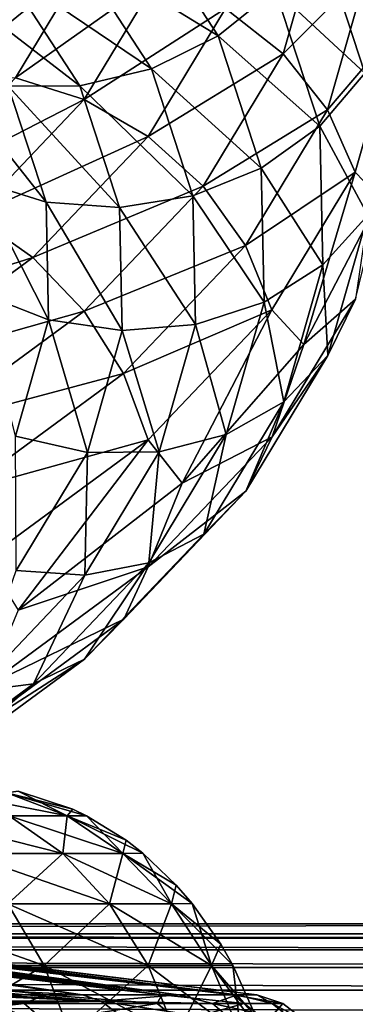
# Model space of a CAD drawing. Header units: metres. Extents: x -109 to 109, y -917 to 389.
# Tile 503 of 656: x 18.7 to 22.83, y -390.99 to -378.87. Entities that reach past the tile are written whole.
import ezdxf

# ---------------------------------------------------------------- set-up
doc = ezdxf.new("R2010")
doc.units = ezdxf.units.M
doc.layers.add('solid_24503124_XXX_01_SW0001', color=7, linetype='CONTINUOUS')
doc.layers.add('solid_24503124_XXX_01_SW0001_01', color=7, linetype='CONTINUOUS')

msp = doc.modelspace()

# ---------------------------------------------------------------- linework, layer by layer
at = {"layer": 'solid_24503124_XXX_01_SW0001'}
msp.add_3dface([(-36.877968, -390.816681, 80.047859), (36.877968, -391.122345, 80), (-36.877968, -391.122345, 80)], dxfattribs=at)
at = {"layer": 'solid_24503124_XXX_01_SW0001_01'}
for points in [[(19.342587, -377.962616, -206.61763), (20.123625, -377.497833, -206.719772), (21.142168, -379.066528, -204.002686)], [(21.142168, -379.066528, -204.002686), (20.123625, -377.497833, -206.719772), (21.846241, -378.497711, -203.871521)], [(21.945171, -379.287048, -192.612671), (22.425369, -377.600311, -195.534195), (21.236282, -378.72702, -192.470047)], [(22.981228, -378.246735, -195.865295), (22.425369, -377.600311, -195.534195), (21.945171, -379.287048, -192.612671)], [(21.846241, -378.497711, -203.871521), (22.38574, -377.802826, -203.62146), (22.949564, -379.526245, -200.636414)], [(22.949564, -379.526245, -200.636414), (22.38574, -377.802826, -203.62146), (23.296165, -378.778717, -200.239456)], [(18.503998, -378.23938, -206.379623), (19.342587, -377.962616, -206.61763), (20.321598, -379.470428, -204.005981)], [(20.321598, -379.470428, -204.005981), (19.342587, -377.962616, -206.61763), (21.142168, -379.066528, -204.002686)], [(19.52528, -378.13327, -192.5634), (18.640001, -378.140076, -192.792999), (17.803606, -379.525482, -190.393417)], [(18.649162, -379.584473, -190.04985), (19.52528, -378.13327, -192.5634), (17.803606, -379.525482, -190.393417)], [(20.410864, -378.333496, -192.453247), (19.52528, -378.13327, -192.5634), (18.649162, -379.584473, -190.04985)], [(17.665119, -378.309235, -206.022018), (18.503998, -378.23938, -206.379623), (19.440565, -379.681824, -203.88121)], [(19.440565, -379.681824, -203.88121), (18.503998, -378.23938, -206.379623), (20.321598, -379.470428, -204.005981)], [(22.489128, -379.975281, -192.871353), (22.981228, -378.246735, -195.865295), (21.945171, -379.287048, -192.612671)], [(23.330587, -378.989929, -196.267914), (22.981228, -378.246735, -195.865295), (22.489128, -379.975281, -192.871353)], [(18.559227, -379.686279, -203.636856), (17.665119, -378.309235, -206.022018), (19.440565, -379.681824, -203.88121)], [(19.495008, -379.850494, -189.825684), (20.410864, -378.333496, -192.453247), (18.649162, -379.584473, -190.04985)], [(21.236282, -378.72702, -192.470047), (20.410864, -378.333496, -192.453247), (19.495008, -379.850494, -189.825684)], [(21.142168, -379.066528, -204.002686), (21.846241, -378.497711, -203.871521), (22.396475, -380.179596, -200.95842)], [(22.396475, -380.179596, -200.95842), (21.846241, -378.497711, -203.871521), (22.949564, -379.526245, -200.636414)], [(20.28339, -380.305389, -189.736237), (21.236282, -378.72702, -192.470047), (19.495008, -379.850494, -189.825684)], [(21.945171, -379.287048, -192.612671), (21.236282, -378.72702, -192.470047), (20.28339, -380.305389, -189.736237)], [(22.831005, -380.744751, -193.228455), (23.330587, -378.989929, -196.267914), (22.489128, -379.975281, -192.871353)], [(22.831005, -380.744751, -193.228455), (23.137434, -381.065155, -194.485214), (23.330587, -378.989929, -196.267914)], [(20.321598, -379.470428, -204.005981), (21.142168, -379.066528, -204.002686), (21.674669, -380.694214, -201.183456)], [(21.674669, -380.694214, -201.183456), (21.142168, -379.066528, -204.002686), (22.396475, -380.179596, -200.95842)], [(20.96047, -380.918091, -189.787598), (21.945171, -379.287048, -192.612671), (20.28339, -380.305389, -189.736237)], [(22.489128, -379.975281, -192.871353), (21.945171, -379.287048, -192.612671), (20.96047, -380.918091, -189.787598)], [(17.737766, -379.483521, -203.289642), (18.559227, -379.686279, -203.636856), (19.026672, -381.115112, -201.162064)], [(18.184523, -380.849091, -200.924393), (17.737766, -379.483521, -203.289642), (19.026672, -381.115112, -201.162064)], [(19.440565, -379.681824, -203.88121), (20.321598, -379.470428, -204.005981), (20.833431, -381.034943, -201.296173)], [(20.833431, -381.034943, -201.296173), (20.321598, -379.470428, -204.005981), (21.674669, -380.694214, -201.183456)], [(19.495008, -379.850494, -189.825684), (18.649162, -379.584473, -190.04985), (17.344313, -380.952759, -187.679901)], [(22.396475, -380.179596, -200.95842), (22.949564, -379.526245, -200.636414), (22.985792, -381.272461, -197.611862)], [(18.559227, -379.686279, -203.636856), (19.440565, -379.681824, -203.88121), (19.930208, -381.178497, -201.288879)], [(19.026672, -381.115112, -201.162064), (18.559227, -379.686279, -203.636856), (19.930208, -381.178497, -201.288879)], [(19.930208, -381.178497, -201.288879), (19.440565, -379.681824, -203.88121), (20.833431, -381.034943, -201.296173)], [(18.130976, -381.280853, -187.348251), (19.495008, -379.850494, -189.825684), (17.344313, -380.952759, -187.679901)], [(20.28339, -380.305389, -189.736237), (19.495008, -379.850494, -189.825684), (18.130976, -381.280853, -187.348251)], [(21.480019, -381.646759, -189.976257), (22.489128, -379.975281, -192.871353), (20.96047, -380.918091, -189.787598)], [(22.831005, -380.744751, -193.228455), (22.489128, -379.975281, -192.871353), (21.480019, -381.646759, -189.976257)], [(21.674669, -380.694214, -201.183456), (22.396475, -380.179596, -200.95842), (22.431829, -381.883759, -198.006744)], [(22.431829, -381.883759, -198.006744), (22.396475, -380.179596, -200.95842), (22.985792, -381.272461, -197.611862)], [(18.864197, -381.793579, -187.158615), (20.28339, -380.305389, -189.736237), (18.130976, -381.280853, -187.348251)], [(20.96047, -380.918091, -189.787598), (20.28339, -380.305389, -189.736237), (18.864197, -381.793579, -187.158615)], [(20.833431, -381.034943, -201.296173), (21.674669, -380.694214, -201.183456), (21.708885, -382.343445, -198.32692)], [(21.708885, -382.343445, -198.32692), (21.674669, -380.694214, -201.183456), (22.431829, -381.883759, -198.006744)], [(21.806555, -382.44165, -190.289352), (22.831005, -380.744751, -193.228455), (21.480019, -381.646759, -189.976257)], [(21.806555, -382.44165, -190.289352), (22.197088, -382.867218, -191.363983), (22.831005, -380.744751, -193.228455)], [(22.831005, -380.744751, -193.228455), (22.197088, -382.867218, -191.363983), (23.137434, -381.065155, -194.485214)], [(18.184523, -380.849091, -200.924393), (19.026672, -381.115112, -201.162064), (19.056707, -382.562866, -198.65451)], [(18.213228, -382.232758, -198.527817), (18.184523, -380.849091, -200.924393), (19.056707, -382.562866, -198.65451)], [(19.493902, -382.455963, -187.123932), (20.96047, -380.918091, -189.787598), (18.864197, -381.793579, -187.158615)], [(21.480019, -381.646759, -189.976257), (20.96047, -380.918091, -189.787598), (19.493902, -382.455963, -187.123932)], [(19.930208, -381.178497, -201.288879), (20.833431, -381.034943, -201.296173), (20.86632, -382.620148, -198.550507)], [(20.86632, -382.620148, -198.550507), (20.833431, -381.034943, -201.296173), (21.708885, -382.343445, -198.32692)], [(22.833309, -382.306335, -194.129456), (23.137434, -381.065155, -194.485214), (22.197088, -382.867218, -191.363983)], [(19.026672, -381.115112, -201.162064), (19.930208, -381.178497, -201.288879), (19.96167, -382.695007, -198.662247)], [(19.056707, -382.562866, -198.65451), (19.026672, -381.115112, -201.162064), (19.96167, -382.695007, -198.662247)], [(19.96167, -382.695007, -198.662247), (19.930208, -381.178497, -201.288879), (20.86632, -382.620148, -198.550507)], [(18.864197, -381.793579, -187.158615), (18.130976, -381.280853, -187.348251), (16.350126, -382.591644, -185.077881)], [(22.431829, -381.883759, -198.006744), (22.985792, -381.272461, -197.611862), (22.493593, -383.001373, -194.617325)], [(22.493593, -383.001373, -194.617325), (22.985792, -381.272461, -197.611862), (22.833309, -382.306335, -194.129456)], [(19.977098, -383.222748, -187.246567), (21.480019, -381.646759, -189.976257), (19.493902, -382.455963, -187.123932)], [(21.806555, -382.44165, -190.289352), (21.480019, -381.646759, -189.976257), (19.977098, -383.222748, -187.246567)], [(17.011328, -383.15741, -184.796432), (18.864197, -381.793579, -187.158615), (16.350126, -382.591644, -185.077881)], [(19.493902, -382.455963, -187.123932), (18.864197, -381.793579, -187.158615), (17.011328, -383.15741, -184.796432)], [(21.708885, -382.343445, -198.32692), (22.431829, -381.883759, -198.006744), (21.951494, -383.570984, -195.084381)], [(21.951494, -383.570984, -195.084381), (22.431829, -381.883759, -198.006744), (22.493593, -383.001373, -194.617325)], [(18.213228, -382.232758, -198.527817), (19.056707, -382.562866, -198.65451), (18.648643, -383.996216, -196.171844)], [(20.86632, -382.620148, -198.550507), (21.708885, -382.343445, -198.32692), (21.244028, -383.976288, -195.498734)], [(21.244028, -383.976288, -195.498734), (21.708885, -382.343445, -198.32692), (21.951494, -383.570984, -195.084381)], [(21.808756, -384.003418, -191.190048), (22.833309, -382.306335, -194.129456), (22.197088, -382.867218, -191.363983)], [(22.493593, -383.001373, -194.617325), (22.833309, -382.306335, -194.129456), (21.808756, -384.003418, -191.190048)], [(17.579184, -383.865295, -184.682892), (19.493902, -382.455963, -187.123932), (17.011328, -383.15741, -184.796432)], [(19.977098, -383.222748, -187.246567), (19.493902, -382.455963, -187.123932), (17.579184, -383.865295, -184.682892)], [(20.280788, -384.041595, -187.518158), (21.806555, -382.44165, -190.289352), (19.977098, -383.222748, -187.246567)], [(20.280788, -384.041595, -187.518158), (20.6991, -384.572327, -188.410614), (21.806555, -382.44165, -190.289352)], [(21.806555, -382.44165, -190.289352), (20.6991, -384.572327, -188.410614), (22.197088, -382.867218, -191.363983)], [(18.648643, -383.996216, -196.171844), (19.056707, -382.562866, -198.65451), (19.534227, -384.196442, -196.061691)], [(19.056707, -382.562866, -198.65451), (19.96167, -382.695007, -198.662247), (19.534227, -384.196442, -196.061691)], [(19.96167, -382.695007, -198.662247), (20.86632, -382.620148, -198.550507), (20.419506, -384.189636, -195.832092)], [(20.419506, -384.189636, -195.832092), (20.86632, -382.620148, -198.550507), (21.244028, -383.976288, -195.498734)], [(19.534227, -384.196442, -196.061691), (19.96167, -382.695007, -198.662247), (20.419506, -384.189636, -195.832092)], [(21.808756, -384.003418, -191.190048), (22.197088, -382.867218, -191.363983), (20.6991, -384.572327, -188.410614)], [(21.484283, -384.673187, -191.721649), (22.493593, -383.001373, -194.617325), (21.808756, -384.003418, -191.190048)], [(21.951494, -383.570984, -195.084381), (22.493593, -383.001373, -194.617325), (21.484283, -384.673187, -191.721649)], [(18.014919, -384.667023, -184.745026), (19.977098, -383.222748, -187.246567), (17.579184, -383.865295, -184.682892)], [(20.280788, -384.041595, -187.518158), (19.977098, -383.222748, -187.246567), (18.014919, -384.667023, -184.745026)], [(20.966509, -385.202515, -192.258499), (21.951494, -383.570984, -195.084381), (21.484283, -384.673187, -191.721649)], [(21.244028, -383.976288, -195.498734), (21.951494, -383.570984, -195.084381), (20.966509, -385.202515, -192.258499)], [(18.648643, -383.996216, -196.171844), (19.534227, -384.196442, -196.061691), (18.657707, -385.648285, -193.546982)], [(20.290789, -385.555237, -192.763931), (21.244028, -383.976288, -195.498734), (20.966509, -385.202515, -192.258499)], [(20.419506, -384.189636, -195.832092), (21.244028, -383.976288, -195.498734), (20.290789, -385.555237, -192.763931)], [(18.288782, -385.507813, -184.978592), (20.280788, -384.041595, -187.518158), (18.014919, -384.667023, -184.745026)], [(18.288782, -385.507813, -184.978592), (18.681108, -386.137695, -185.699326), (20.280788, -384.041595, -187.518158)], [(20.280788, -384.041595, -187.518158), (18.681108, -386.137695, -185.699326), (20.6991, -384.572327, -188.410614)], [(20.282835, -385.603516, -188.418579), (21.808756, -384.003418, -191.190048), (20.6991, -384.572327, -188.410614)], [(21.484283, -384.673187, -191.721649), (21.808756, -384.003418, -191.190048), (20.282835, -385.603516, -188.418579)], [(18.657707, -385.648285, -193.546982), (19.534227, -384.196442, -196.061691), (19.503263, -385.707306, -193.20343)], [(19.503263, -385.707306, -193.20343), (20.419506, -384.189636, -195.832092), (20.290789, -385.555237, -192.763931)], [(19.534227, -384.196442, -196.061691), (20.419506, -384.189636, -195.832092), (19.503263, -385.707306, -193.20343)], [(20.282835, -385.603516, -188.418579), (20.6991, -384.572327, -188.410614), (18.681108, -386.137695, -185.699326)], [(19.981066, -386.249481, -188.991425), (21.484283, -384.673187, -191.721649), (20.282835, -385.603516, -188.418579)], [(20.966509, -385.202515, -192.258499), (21.484283, -384.673187, -191.721649), (19.981066, -386.249481, -188.991425)], [(19.499519, -386.740814, -189.594055), (20.966509, -385.202515, -192.258499), (19.981066, -386.249481, -188.991425)], [(20.290789, -385.555237, -192.763931), (20.966509, -385.202515, -192.258499), (19.499519, -386.740814, -189.594055)], [(18.871077, -387.043976, -190.185364), (20.290789, -385.555237, -192.763931), (19.499519, -386.740814, -189.594055)], [(19.503263, -385.707306, -193.20343), (20.290789, -385.555237, -192.763931), (18.871077, -387.043976, -190.185364)], [(18.657707, -385.648285, -193.546982), (19.503263, -385.707306, -193.20343), (18.138653, -387.138245, -190.724945)], [(18.290628, -387.069885, -185.878754), (20.282835, -385.603516, -188.418579), (18.681108, -386.137695, -185.699326)], [(19.981066, -386.249481, -188.991425), (20.282835, -385.603516, -188.418579), (18.290628, -387.069885, -185.878754)], [(18.138653, -387.138245, -190.724945), (19.503263, -385.707306, -193.20343), (18.871077, -387.043976, -190.185364)], [(18.018497, -387.694031, -186.48938), (19.981066, -386.249481, -188.991425), (18.290628, -387.069885, -185.878754)], [(19.499519, -386.740814, -189.594055), (19.981066, -386.249481, -188.991425), (18.018497, -387.694031, -186.48938)], [(17.584249, -388.150543, -187.152328), (19.499519, -386.740814, -189.594055), (18.018497, -387.694031, -186.48938)], [(18.871077, -387.043976, -190.185364), (19.499519, -386.740814, -189.594055), (17.584249, -388.150543, -187.152328)], [(17.017534, -388.408264, -187.822311), (18.871077, -387.043976, -190.185364), (17.584249, -388.150543, -187.152328)], [(18.138653, -387.138245, -190.724945), (18.871077, -387.043976, -190.185364), (17.017534, -388.408264, -187.822311)], [(19.286694, -388.671234, -397.195282), (18.544579, -388.387451, -397.312836), (17.856789, -388.387451, -394.447968)], [(18.571381, -388.671234, -394.21579), (19.286694, -388.671234, -397.195282), (17.856789, -388.387451, -394.447968)], [(19.355879, -388.588531, -400.25), (18.681612, -388.365662, -400.25), (18.544579, -388.387451, -397.312836)], [(19.286694, -388.671234, -403.304718), (18.544579, -388.387451, -403.187164), (18.681612, -388.365662, -400.25)], [(19.524466, -388.669891, -400.25), (19.355879, -388.588531, -400.25), (18.544579, -388.387451, -397.312836)], [(19.286694, -388.671234, -397.195282), (19.524466, -388.669891, -400.25), (18.544579, -388.387451, -397.312836)], [(19.286694, -388.671234, -403.304718), (18.571381, -388.671234, -406.28421), (18.544579, -388.387451, -403.187164)], [(19.286694, -388.671234, -403.304718), (18.681612, -388.365662, -400.25), (19.355879, -388.588531, -400.25)], [(19.286694, -388.671234, -403.304718), (19.355879, -388.588531, -400.25), (19.524466, -388.669891, -400.25)], [(19.230047, -389.132996, -394.00177), (18.571381, -388.671234, -394.21579), (17.398777, -388.671234, -391.384888)], [(18.015856, -389.132996, -391.070465), (19.230047, -389.132996, -394.00177), (17.398777, -388.671234, -391.384888)], [(19.230047, -389.132996, -406.49823), (18.015856, -389.132996, -409.429535), (18.571381, -388.671234, -406.28421)], [(19.97073, -389.132996, -397.086945), (19.286694, -388.671234, -397.195282), (18.571381, -388.671234, -394.21579)], [(19.230047, -389.132996, -394.00177), (19.97073, -389.132996, -397.086945), (18.571381, -388.671234, -394.21579)], [(19.230047, -389.132996, -406.49823), (18.571381, -388.671234, -406.28421), (19.286694, -388.671234, -403.304718)], [(19.97073, -389.132996, -403.413055), (19.230047, -389.132996, -406.49823), (19.286694, -388.671234, -403.304718)], [(20.011101, -388.970428, -400.25), (19.524466, -388.669891, -400.25), (19.286694, -388.671234, -397.195282)], [(19.97073, -389.132996, -403.413055), (19.286694, -388.671234, -403.304718), (19.524466, -388.669891, -400.25)], [(20.216089, -389.130005, -400.25), (20.011101, -388.970428, -400.25), (19.286694, -388.671234, -397.195282)], [(19.97073, -389.132996, -397.086945), (20.216089, -389.130005, -400.25), (19.286694, -388.671234, -397.195282)], [(19.97073, -389.132996, -403.413055), (19.524466, -388.669891, -400.25), (20.011101, -388.970428, -400.25)], [(19.97073, -389.132996, -403.413055), (20.011101, -388.970428, -400.25), (20.216089, -389.130005, -400.25)], [(19.807426, -389.754913, -393.814178), (19.230047, -389.132996, -394.00177), (18.015856, -389.132996, -391.070465)], [(18.55678, -389.754913, -390.794861), (19.807426, -389.754913, -393.814178), (18.015856, -389.132996, -391.070465)], [(18.55678, -389.754913, -409.705139), (18.015856, -389.132996, -409.429535), (19.230047, -389.132996, -406.49823)], [(19.807426, -389.754913, -406.685822), (18.55678, -389.754913, -409.705139), (19.230047, -389.132996, -406.49823)], [(20.570349, -389.754913, -396.991974), (19.97073, -389.132996, -397.086945), (19.230047, -389.132996, -394.00177)], [(19.807426, -389.754913, -393.814178), (20.570349, -389.754913, -396.991974), (19.230047, -389.132996, -394.00177)], [(19.807426, -389.754913, -406.685822), (19.230047, -389.132996, -406.49823), (19.97073, -389.132996, -403.413055)], [(20.570349, -389.754913, -403.508026), (19.807426, -389.754913, -406.685822), (19.97073, -389.132996, -403.413055)], [(20.627592, -389.522614, -400.25), (20.216089, -389.130005, -400.25), (19.97073, -389.132996, -397.086945)], [(20.570349, -389.754913, -403.508026), (19.97073, -389.132996, -403.413055), (20.216089, -389.130005, -400.25)], [(20.823355, -389.750671, -400.25), (20.627592, -389.522614, -400.25), (19.97073, -389.132996, -397.086945)], [(20.570349, -389.754913, -396.991974), (20.823355, -389.750671, -400.25), (19.97073, -389.132996, -397.086945)], [(20.570349, -389.754913, -403.508026), (20.216089, -389.130005, -400.25), (20.627592, -389.522614, -400.25)], [(20.570349, -389.754913, -403.508026), (20.627592, -389.522614, -400.25), (20.823355, -389.750671, -400.25)], [(19.000719, -390.513031, -390.568665), (18.55678, -389.754913, -390.794861), (16.849203, -389.754913, -388.008331)], [(17.252293, -390.513031, -387.715485), (19.000719, -390.513031, -390.568665), (16.849203, -389.754913, -388.008331)], [(19.000719, -390.513031, -409.931335), (17.252293, -390.513031, -412.784515), (18.55678, -389.754913, -409.705139)], [(20.281286, -390.513031, -393.660217), (19.807426, -389.754913, -393.814178), (18.55678, -389.754913, -390.794861)], [(19.000719, -390.513031, -390.568665), (20.281286, -390.513031, -393.660217), (18.55678, -389.754913, -390.794861)], [(19.000719, -390.513031, -409.931335), (18.55678, -389.754913, -409.705139), (19.807426, -389.754913, -406.685822)], [(20.281286, -390.513031, -406.839783), (19.000719, -390.513031, -409.931335), (19.807426, -389.754913, -406.685822)], [(21.06246, -390.513031, -396.914032), (20.570349, -389.754913, -396.991974), (19.807426, -389.754913, -393.814178)], [(20.281286, -390.513031, -393.660217), (21.06246, -390.513031, -396.914032), (19.807426, -389.754913, -393.814178)], [(20.281286, -390.513031, -406.839783), (19.807426, -389.754913, -406.685822), (20.570349, -389.754913, -403.508026)], [(21.06246, -390.513031, -403.585968), (20.281286, -390.513031, -406.839783), (20.570349, -389.754913, -403.508026)], [(21.175098, -390.251465, -400.25), (20.823355, -389.750671, -400.25), (20.570349, -389.754913, -396.991974)], [(21.06246, -390.513031, -403.585968), (20.570349, -389.754913, -403.508026), (20.823355, -389.750671, -400.25)], [(21.322668, -390.508667, -400.25), (21.175098, -390.251465, -400.25), (20.570349, -389.754913, -396.991974)], [(21.06246, -390.513031, -396.914032), (21.322668, -390.508667, -400.25), (20.570349, -389.754913, -396.991974)], [(21.06246, -390.513031, -403.585968), (20.823355, -389.750671, -400.25), (21.175098, -390.251465, -400.25)], [(-37.000458, -390, 88), (-37.000458, -410, 88), (37.000458, -410, 88)], [(37.000458, -390, 88), (-37.000458, -390, 88), (37.000458, -410, 88)], [(-36.877968, -390.122498, 80.982544), (-37.000458, -390, 88), (37.000458, -390, 88)], [(36.877968, -390.122498, 80.982544), (-36.877968, -390.122498, 80.982544), (37.000458, -390, 88)], [(19.015884, -390.874451, 10.29084), (12.328083, -390, 7.633345), (11.571253, -390, 8.738198)], [(17.062712, -390.874451, 13.280402), (19.015884, -390.874451, 10.29084), (11.571253, -390, 8.738198)], [(19.015884, -390.874451, 10.29084), (12.97987, -390, 6.463196), (12.328083, -390, 7.633345)], [(20.45035, -390.874451, 7.020571), (13.520883, -390, 5.237909), (12.97987, -390, 6.463196)], [(19.015884, -390.874451, 10.29084), (20.45035, -390.874451, 7.020571), (12.97987, -390, 6.463196)], [(19.472174, -390.874451, -9.398921), (12.97987, -390, -6.463196), (13.520883, -390, -5.237909)], [(19.472174, -390.874451, -9.398921), (17.813812, -390.794342, -11.06251), (12.97987, -390, -6.463196)], [(20.45035, -390.874451, 7.020571), (13.946422, -390, 3.968267), (13.520883, -390, 5.237909)], [(20.657358, -390.874451, -6.385829), (13.520883, -390, -5.237909), (13.946422, -390, -3.968267)], [(20.657358, -390.874451, -6.385829), (19.472174, -390.874451, -9.398921), (13.520883, -390, -5.237909)], [(21.326986, -390.874451, 3.558774), (14.2531, -390, 2.664377), (13.946422, -390, 3.968267)], [(20.45035, -390.874451, 7.020571), (21.326986, -390.874451, 3.558774), (13.946422, -390, 3.968267)], [(20.657358, -390.874451, -6.385829), (13.946422, -390, -3.968267), (14.2531, -390, -2.664377)], [(21.326986, -390.874451, 3.558774), (14.438147, -390, 1.337806), (14.2531, -390, 2.664377)], [(21.379379, -390.874451, -3.22914), (14.2531, -390, -2.664377), (14.438147, -390, -1.337806)], [(21.379379, -390.874451, -3.22914), (20.657358, -390.874451, -6.385829), (14.2531, -390, -2.664377)], [(21.62187, -390.874451), (14.5, -390), (14.438147, -390, 1.337806)], [(21.379379, -390.874451, -3.22914), (14.438147, -390, -1.337806), (14.5, -390)], [(21.326986, -390.874451, 3.558774), (21.62187, -390.874451), (14.438147, -390, 1.337806)], [(21.62187, -390.874451), (21.379379, -390.874451, -3.22914), (14.5, -390)], [(36.877968, -390.175385, 80.678604), (-36.877968, -390.122498, 80.982544), (36.877968, -390.122498, 80.982544)], [(-36.877968, -390.175385, 80.678604), (-36.877968, -390.122498, 80.982544), (36.877968, -390.175385, 80.678604)], [(-36.877968, -390.175385, 80.678604), (36.877968, -390.175385, 80.678604), (36.877968, -390.319153, 80.404259)], [(-36.877968, -390.319153, 80.404259), (-36.877968, -390.175385, 80.678604), (36.877968, -390.319153, 80.404259)], [(21.06246, -390.513031, -403.585968), (21.175098, -390.251465, -400.25), (21.322668, -390.508667, -400.25)], [(-36.877968, -390.319153, 80.404259), (36.877968, -390.319153, 80.404259), (36.877968, -390.539978, 80.187065)], [(-36.877968, -390.539978, 80.187065), (-36.877968, -390.319153, 80.404259), (36.877968, -390.539978, 80.187065)], [(-36.877968, -390.539978, 80.187065), (36.877968, -390.539978, 80.187065), (36.877968, -390.816681, 80.047859)], [(-36.877968, -390.816681, 80.047859), (-36.877968, -390.539978, 80.187065), (36.877968, -390.816681, 80.047859)], [(19.33058, -391.378204, -390.400574), (19.000719, -390.513031, -390.568665), (17.252293, -390.513031, -387.715485)], [(17.5518, -391.378204, -387.497864), (19.33058, -391.378204, -390.400574), (17.252293, -390.513031, -387.715485)], [(17.5518, -391.378204, -413.002136), (17.252293, -390.513031, -412.784515), (19.000719, -390.513031, -409.931335)], [(19.33058, -391.378204, -410.099426), (17.5518, -391.378204, -413.002136), (19.000719, -390.513031, -409.931335)], [(20.633377, -391.378204, -393.545807), (20.281286, -390.513031, -393.660217), (19.000719, -390.513031, -390.568665)], [(19.33058, -391.378204, -390.400574), (20.633377, -391.378204, -393.545807), (19.000719, -390.513031, -390.568665)], [(19.33058, -391.378204, -410.099426), (19.000719, -390.513031, -409.931335), (20.281286, -390.513031, -406.839783)], [(20.633377, -391.378204, -406.954193), (19.33058, -391.378204, -410.099426), (20.281286, -390.513031, -406.839783)], [(21.428114, -391.378204, -396.85611), (21.06246, -390.513031, -396.914032), (20.281286, -390.513031, -393.660217)], [(20.633377, -391.378204, -393.545807), (21.428114, -391.378204, -396.85611), (20.281286, -390.513031, -393.660217)], [(20.633377, -391.378204, -406.954193), (20.281286, -390.513031, -406.839783), (21.06246, -390.513031, -403.585968)], [(21.428114, -391.378204, -403.64389), (20.633377, -391.378204, -406.954193), (21.06246, -390.513031, -403.585968)], [(21.613644, -391.148651, -400.25), (21.322668, -390.508667, -400.25), (21.06246, -390.513031, -396.914032)], [(21.428114, -391.378204, -403.64389), (21.06246, -390.513031, -403.585968), (21.322668, -390.508667, -400.25)], [(21.694241, -391.375244, -400.25), (21.613644, -391.148651, -400.25), (21.06246, -390.513031, -396.914032)], [(21.428114, -391.378204, -396.85611), (21.694241, -391.375244, -400.25), (21.06246, -390.513031, -396.914032)], [(21.428114, -391.378204, -403.64389), (21.322668, -390.508667, -400.25), (21.613644, -391.148651, -400.25)], [(9.565259, -390.951324, -19.702782), (14.448836, -390.727112, -14.432117), (19.70278, -390.951324, -9.565266)], [(19.70278, -390.951324, -9.565266), (14.448836, -390.727112, -14.432117), (16.134361, -390.744232, -12.745365)], [(19.70278, -390.951324, -9.565266), (16.134361, -390.744232, -12.745365), (17.813812, -390.794342, -11.06251)], [(-36.877968, -390.816681, 80.047859), (36.877968, -390.816681, 80.047859), (36.877968, -391.122345, 80)], [(18.757151, -390.981689, 11.429321), (17.062712, -390.874451, 13.280402), (16.601873, -390.981689, 14.381858)], [(18.757151, -390.981689, 11.429321), (19.015884, -390.874451, 10.29084), (17.062712, -390.874451, 13.280402)], [(19.70278, -390.951324, -9.565266), (17.813812, -390.794342, -11.06251), (19.472174, -390.874451, -9.398921)], [(20.39291, -390.981689, 8.160226), (19.015884, -390.874451, 10.29084), (18.757151, -390.981689, 11.429321)], [(20.39291, -390.981689, 8.160226), (20.45035, -390.874451, 7.020571), (19.015884, -390.874451, 10.29084)], [(19.70278, -390.951324, -9.565266), (19.472174, -390.874451, -9.398921), (20.657358, -390.874451, -6.385829)], [(19.70278, -390.951324, -9.565266), (20.657358, -390.874451, -6.385829), (21.073801, -390.981689, -6.193138)], [(21.463848, -390.981689, 4.665117), (20.45035, -390.874451, 7.020571), (20.39291, -390.981689, 8.160226)], [(21.463848, -390.981689, 4.665117), (21.326986, -390.874451, 3.558774), (20.45035, -390.874451, 7.020571)], [(21.073801, -390.981689, -6.193138), (20.657358, -390.874451, -6.385829), (21.379379, -390.874451, -3.22914)], [(21.073801, -390.981689, -6.193138), (21.379379, -390.874451, -3.22914), (21.809074, -390.981689, -2.612347)], [(21.9403, -390.981689, 1.040799), (21.62187, -390.874451), (21.326986, -390.874451, 3.558774)], [(21.9403, -390.981689, 1.040799), (21.326986, -390.874451, 3.558774), (21.463848, -390.981689, 4.665117)], [(21.809074, -390.981689, -2.612347), (21.379379, -390.874451, -3.22914), (21.62187, -390.874451)], [(21.809074, -390.981689, -2.612347), (21.62187, -390.874451), (21.9403, -390.981689, 1.040799)], [(9.712848, -391.105194, -19.904396), (9.565259, -390.951324, -19.702782), (19.70278, -390.951324, -9.565266)], [(9.712848, -391.105194, -19.904396), (19.70278, -390.951324, -9.565266), (19.904396, -391.105194, -9.712852)], [(18.757151, -390.981689, 11.429321), (16.601873, -390.981689, 14.381858), (16.833893, -391.204102, 14.547351)], [(18.757151, -390.981689, 11.429321), (16.833893, -391.204102, 14.547351), (19.015259, -391.204102, 11.550985)], [(20.39291, -390.981689, 8.160226), (18.757151, -390.981689, 11.429321), (19.015259, -391.204102, 11.550985)], [(20.39291, -390.981689, 8.160226), (19.015259, -391.204102, 11.550985), (20.668947, -391.204102, 8.234075)], [(19.70278, -390.951324, -9.565266), (21.332363, -391.204102, -6.319465), (19.904396, -391.105194, -9.712852)], [(19.70278, -390.951324, -9.565266), (21.073801, -390.981689, -6.193138), (21.332363, -391.204102, -6.319465)], [(21.463848, -390.981689, 4.665117), (20.39291, -390.981689, 8.160226), (20.668947, -391.204102, 8.234075)], [(21.463848, -390.981689, 4.665117), (20.668947, -391.204102, 8.234075), (21.749063, -391.204102, 4.688666)], [(21.073801, -390.981689, -6.193138), (22.08544, -391.204102, -2.690491), (21.332363, -391.204102, -6.319465)], [(21.073801, -390.981689, -6.193138), (21.809074, -390.981689, -2.612347), (22.08544, -391.204102, -2.690491)], [(21.9403, -390.981689, 1.040799), (21.463848, -390.981689, 4.665117), (21.749063, -391.204102, 4.688666)], [(21.9403, -390.981689, 1.040799), (21.749063, -391.204102, 4.688666), (22.225636, -391.204102, 1.013145)], [(21.809074, -390.981689, -2.612347), (22.225636, -391.204102, 1.013145), (22.08544, -391.204102, -2.690491)], [(21.809074, -390.981689, -2.612347), (21.9403, -390.981689, 1.040799), (22.225636, -391.204102, 1.013145)]]:
    msp.add_3dface(points, dxfattribs=at)

doc.saveas('drawing.dxf')
